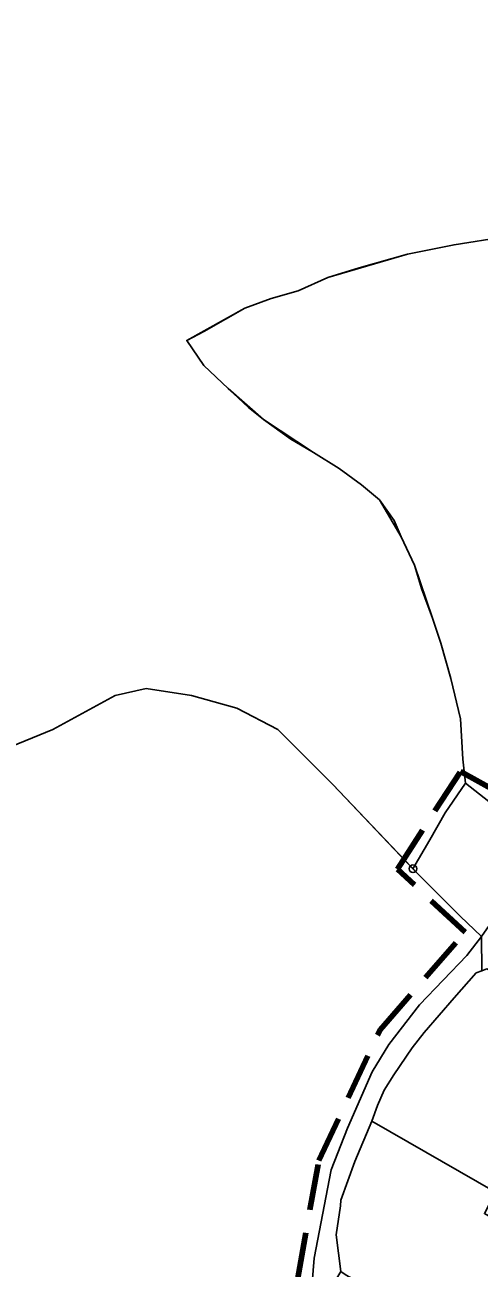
# Model space of a CAD drawing. Extents: x 654952 to 658955, y 890426 to 894481.
# Drawn here: x 657623.8 to 657741.8, y 892877.3 to 893200 of the extents above; entities that cross this region are included whole.
import ezdxf

# ---------------------------------------------------------------- set-up
doc = ezdxf.new("R2010")
doc.units = 0
doc.header["$LTSCALE"] = 4
doc.header["$PDMODE"] = 32
doc.header["$PDSIZE"] = 2
doc.linetypes.add('MEDIUM_DASHED', pattern=[4.5, 3, -1.5])
for name, color, linetype, lineweight in [('31', 7, 'Continuous', 25), ('35', 7, 'Continuous', 25), ('5', 7, 'Continuous', 25), ('7', 7, 'MEDIUM_DASHED', 100), ('9', 7, 'Continuous', 25)]:
    doc.layers.add(name, color=color, linetype=linetype, lineweight=lineweight)

msp = doc.modelspace()

# ---------------------------------------------------------------- linework, layer by layer
at = {"layer": '31'}
for points in [[(657665.82, 893118.07), (657670.25, 893120.44), (657680.87, 893126.44), (657687.75, 893128.94), (657694.75, 893130.94), (657702.5, 893134.44), (657710.63, 893136.94), (657723.13, 893140.44), (657735.25, 893142.94), (657748.37, 893144.94), (657757, 893147.94), (657764.87, 893149.44), (657774.87, 893150.44), (657781.65, 893149.49), (657777.25, 893141.94), (657775.13, 893137.94)], [(657681.83, 893100.66), (657676.59, 893105.59), (657670.27, 893111.6), (657665.82, 893118.07)], [(657758, 892987.59), (657738.18, 893003.15), (657737.54, 893009.42), (657736.89, 893019.87), (657734.42, 893030.31), (657731.81, 893039.46), (657729.63, 893046.02), (657726.78, 893053.69), (657724.96, 893059.71), (657721.52, 893067.07), (657719.66, 893071.3), (657715.9, 893076.69), (657711.25, 893080.61), (657705.37, 893084.86), (657698.75, 893088.95), (657692.86, 893092.45), (657685.79, 893097.6), (657681.83, 893100.66)]]:
    msp.add_lwpolyline(points, dxfattribs=at)
at = {"layer": '35'}
for points in [[(657676.59, 893105.59), (657670.27, 893111.6), (657665.82, 893118.07), (657680.87, 893126.44), (657687.75, 893128.94), (657694.75, 893130.94), (657702.5, 893134.44), (657723.13, 893140.44), (657735.25, 893142.94), (657748.37, 893144.94), (657757, 893147.94), (657764.87, 893149.44), (657774.87, 893150.44)], [(657705.37, 893084.86), (657698.75, 893088.95), (657685.79, 893097.6), (657676.59, 893105.59)], [(657724.96, 893059.71), (657721.52, 893067.07), (657715.9, 893076.69), (657711.25, 893080.61), (657705.37, 893084.86)], [(657724.57, 892980.94), (657728.92, 892988.4), (657732.92, 892995.41), (657738.18, 893003.15), (657737.54, 893009.42), (657736.89, 893019.87), (657734.42, 893030.31), (657731.81, 893039.46), (657729.63, 893046.02), (657724.96, 893059.71)], [(657455.82, 892967.08), (657476.1, 892974.47), (657493.36, 892984.76), (657500.7, 892988.81), (657524.21, 892985.87), (657542.94, 892983.66), (657555.06, 892982.93), (657563.51, 892989.91), (657574.89, 893001.67), (657578.2, 893005.71), (657593.62, 893011.96), (657618.6, 893011.96), (657631.09, 893017.11), (657647.25, 893025.93), (657655.32, 893027.76), (657667.07, 893025.92), (657678.82, 893022.62), (657689.48, 893017.1), (657703.8, 893002.77), (657724.57, 892980.94)], [(657738.53, 892958.42), (657742.4, 892963.34), (657736.85, 892968.59), (657725.84, 892979.61), (657703.8, 893002.77), (657689.48, 893017.1), (657678.82, 893022.62), (657667.07, 893025.92), (657655.32, 893027.76), (657647.25, 893025.93), (657631.09, 893017.11), (657618.6, 893011.96)], [(657788.56, 892695.31), (657778.95, 892713.75), (657773.39, 892726.62), (657769.54, 892742.76), (657766.86, 892751.41), (657763.02, 892758.91), (657758.98, 892764.67), (657753.8, 892770.63), (657747.07, 892778.5), (657737.09, 892787.73), (657724.93, 892799.24), (657709.51, 892815.44), (657701.37, 892824.63), (657698.1, 892832.5), (657696.21, 892842.44), (657696.6, 892855.94), (657698.14, 892870.21), (657698.91, 892879.86), (657703.34, 892902.8), (657707.58, 892913.6), (657713.94, 892928.26), (657718.34, 892935.28), (657726.29, 892945.65), (657738.53, 892958.42)]]:
    msp.add_lwpolyline(points, dxfattribs=at)
msp.add_point((657724.57, 892980.94), dxfattribs=at)
at = {"layer": '5'}
for points in [[(657724.37, 892934.44), (657727.5, 892938.44), (657735.25, 892947.44), (657741, 892953.94), (657742.5, 892954.44), (657742.4, 892963.34), (657738.53, 892958.42), (657726.29, 892945.65), (657718.34, 892935.28), (657713.94, 892928.26), (657707.58, 892913.6), (657703.34, 892902.8), (657698.91, 892879.86), (657698.14, 892870.21)], [(657713.87, 892915.44), (657715.37, 892919.44), (657717.13, 892923.44), (657719.63, 892927.44), (657724.37, 892934.44)], [(657704.63, 892885.94), (657705.75, 892893.44), (657705.87, 892894.94), (657709.5, 892904.94), (657713.87, 892915.44)], [(657716.75, 892813.94), (657715.63, 892814.44), (657709.5, 892820.94), (657706.13, 892825.94), (657703.12, 892830.94), (657701.5, 892835.44), (657700.5, 892838.94), (657699.87, 892842.94), (657700, 892847.94), (657700.75, 892857.94), (657701.75, 892865.94), (657702.63, 892871.94), (657703.13, 892872.44), (657703.75, 892872.94), (657705.82, 892876.39), (657704.63, 892885.94)]]:
    msp.add_lwpolyline(points, dxfattribs=at)
at = {"layer": '7'}
msp.add_lwpolyline([(657691.52, 892856.93), (657700.1, 892905.18), (657716.04, 892939.12), (657738.11, 892964.47), (657720.54, 892980.83), (657736.88, 893006.17), (657758.54, 892994.31), (657762.63, 893015.17), (657746.69, 893045.84), (657746.28, 893098.18), (657793.69, 893168.1), (657894.63, 893200), (657931.41, 893195.5), (657935.09, 893168.92), (657902.81, 893157.06), (657895.04, 893112.9), (657880.84, 893081.86), (657922.01, 893066.69), (657950.13, 893038.88), (657966.34, 893048.2), (657980.93, 893028.74)], dxfattribs=at)
at = {"layer": '9'}
msp.add_lwpolyline([(657758, 892987.59), (657738.18, 893003.15), (657732.92, 892995.41), (657728.92, 892988.4), (657724.57, 892980.94), (657736.85, 892968.59), (657742.4, 892963.34), (657746.77, 892969.69), (657753.37, 892979.1)], close=True, dxfattribs=at)
for points in [[(657763, 892940.94), (657758.75, 892944.94), (657752.5, 892949.44), (657748.37, 892952.44), (657745.63, 892953.94), (657743.75, 892954.94), (657742.5, 892954.44), (657741, 892953.94), (657735.25, 892947.44), (657727.5, 892938.44), (657724.37, 892934.44)], [(657724.37, 892934.44), (657719.63, 892927.44), (657717.13, 892923.44), (657715.37, 892919.44), (657713.87, 892915.44), (657746, 892896.94), (657743.13, 892891.44), (657745.63, 892889.94), (657755.5, 892884.44), (657758.5, 892882.94), (657762.37, 892880.44)], [(657704.63, 892885.94), (657705.75, 892893.44), (657705.87, 892894.94), (657709.5, 892904.94), (657713.87, 892915.44), (657746, 892896.94), (657743.13, 892891.44), (657745.63, 892889.94)], [(657749.13, 892852.94), (657748.37, 892852.94), (657744.37, 892854.94), (657730.75, 892862.44), (657720, 892868.44), (657707.25, 892875.44), (657705.82, 892876.39), (657704.63, 892885.94)]]:
    msp.add_lwpolyline(points, dxfattribs=at)

doc.saveas('drawing.dxf')
